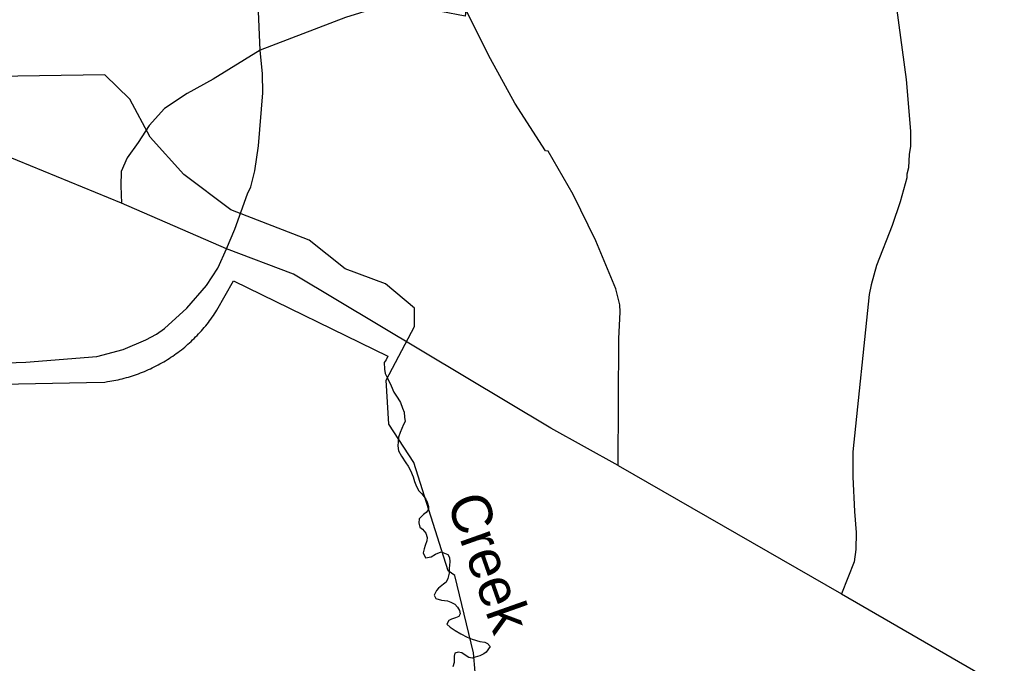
# Model space of a CAD drawing. Extents: x 2104537 to 2336408, y 34176 to 229611.
# Drawn here: x 2301279 to 2304991, y 86513 to 88918 of the extents above; entities that cross this region are included whole.
import ezdxf

# ---------------------------------------------------------------- set-up
doc = ezdxf.new("R2010")
doc.units = 0
for name, color, linetype in [('Exist Boundary Political City Limit New', 7, 'Continuous'), ('Exist Hydrographic Creek Single Shore', 7, 'Continuous'), ('Exist Road Non-System Type 51', 7, 'Continuous'), ('Map Preparation Boundary City Limit Buffer Line', 7, 'Continuous'), ('Old_Level_32', 7, 'Continuous')]:
    doc.layers.add(name, color=color, linetype=linetype)

msp = doc.modelspace()

# ---------------------------------------------------------------- linework, layer by layer
at = {"layer": 'Exist Boundary Political City Limit New'}
for points in [[(2301700.8, 87587.5), (2301708.5, 87590), (2301716, 87592.6), (2301723.5, 87595.3), (2301731, 87598.1), (2301738.5, 87601), (2301746, 87604), (2301753.2, 87607.2), (2301760.5, 87610.4), (2301767.8, 87613.7), (2301775, 87617.1), (2301782.2, 87620.6), (2301789.5, 87624.2), (2301796.5, 87628), (2301803.5, 87631.8), (2301810.5, 87635.7), (2301817.5, 87639.7), (2301824.2, 87643.8), (2301831.2, 87648), (2301838, 87652.3), (2301844.5, 87656.6), (2301851.2, 87661.1), (2301857.8, 87665.7), (2301864.2, 87670.3), (2301870.8, 87675), (2301877.2, 87679.9), (2301883.5, 87684.8), (2301889.8, 87689.8), (2301896, 87694.9), (2301902, 87700), (2301908, 87705.3), (2301914, 87710.6), (2301920, 87716), (2301925.8, 87721.5), (2301931.5, 87727.1), (2301937, 87732.7), (2301942.8, 87738.5), (2301948.2, 87744.3), (2301953.5, 87750.1), (2301959, 87756.1), (2301964.2, 87762.1), (2301969.5, 87768.2), (2301974.5, 87774.4), (2301979.5, 87780.6), (2301984.5, 87786.9), (2301989.2, 87793.3), (2301994, 87799.7), (2301998.8, 87806.2), (2302003.2, 87812.8), (2302007.8, 87819.4), (2302012, 87826.1), (2302016.5, 87833.3), (2302078.5, 87942.4), (2302655.8, 87660.4), (2302649.2, 87647.6), (2302642.2, 87637.6), (2302643.5, 87612), (2302645.5, 87595.9), (2302655.5, 87576.4), (2302667.8, 87550), (2302678.5, 87526), (2302693, 87503.2), (2302703, 87487.7), (2302710.8, 87466.5), (2302717.2, 87451.3), (2302718.2, 87433.3), (2302721, 87416.9), (2302714.2, 87405.7), (2302708.2, 87390.8), (2302702, 87374.8), (2302695.5, 87358), (2302694, 87339.9), (2302693, 87325.1), (2302695.8, 87306.7), (2302706.8, 87286.7), (2302723.2, 87262.4), (2302732, 87249.2), (2302741.2, 87232.8), (2302750.2, 87210.1), (2302755, 87191.7), (2302763, 87173.7), (2302772.2, 87156.9), (2302782.5, 87146.1), (2302798, 87126.2), (2302803, 87114.6), (2302807.8, 87099), (2302807.8, 87087.8), (2302798.8, 87076.1), (2302789.5, 87069.3), (2302773.5, 87052), (2302771.2, 87037.2), (2302775.8, 87021.6), (2302786, 87013.6), (2302798.5, 86999.3), (2302802.5, 86983.3), (2302801.5, 86970.5), (2302795.5, 86953.2), (2302791.5, 86940.8), (2302788.5, 86925.2)], [(2300000, 87532.1), (2301528.5, 87562.9), (2301529.2, 87562.9), (2301596.8, 87564.2), (2301607.5, 87565.7), (2301615.5, 87566.9), (2301623.2, 87568.3), (2301631.2, 87569.7), (2301639, 87571.3), (2301646.8, 87572.9), (2301654.5, 87574.7), (2301662.5, 87576.5), (2301670.2, 87578.5), (2301677.8, 87580.6), (2301685.5, 87582.8), (2301693.2, 87585.1), (2301700.8, 87587.5)], [(2302788.5, 86925.2), (2302796.5, 86906.8), (2302817.8, 86910.5), (2302834, 86921), (2302855.8, 86928.6), (2302880.5, 86919.5), (2302886.5, 86908.3), (2302888.2, 86892.3), (2302885, 86866.3), (2302884.8, 86849.9), (2302880.8, 86829.1), (2302874, 86815.8), (2302864, 86808.6), (2302845, 86793.3), (2302838.2, 86784.5), (2302829, 86767.2), (2302836, 86754.4), (2302856, 86748.1), (2302878.8, 86745.8), (2302892, 86740.6), (2302906.5, 86733.9), (2302916, 86722.7), (2302924, 86709.9), (2302927, 86697.9), (2302921, 86687.9), (2302909.2, 86681.9), (2302894.2, 86677), (2302883.5, 86672.5), (2302876.8, 86658.1), (2302888.8, 86647.8), (2302907.2, 86635.4), (2302929.5, 86623.1), (2302953.2, 86609.6), (2302971.8, 86603.2), (2303000.2, 86593.3), (2303018.2, 86591), (2303029.2, 86586.2), (2303039, 86575.1), (2303024.2, 86553.8), (2303015, 86547.4), (2303000, 86540.5), (2302982.2, 86534.8), (2302971.2, 86531.6), (2302958.8, 86533.5), (2302944.8, 86543.1), (2302932.2, 86551), (2302919.5, 86553.8), (2302906.8, 86550.5), (2302903.5, 86539.3), (2302904.5, 86515.3), (2302899.2, 86499.7)]]:
    msp.add_lwpolyline(points, dxfattribs=at)
at = {"layer": 'Exist Hydrographic Creek Single Shore'}
msp.add_lwpolyline([(2302994.9, 86334), (2302976, 86550.9), (2302906.9, 86840.8), (2302881.9, 86857.7), (2302752.9, 87263.6), (2302660.1, 87406.5), (2302650, 87570.6), (2302756, 87772), (2302756, 87840.9), (2302646.9, 87931.5), (2302496, 87986.9), (2302361.9, 88094.5), (2302068.9, 88208.3), (2301893, 88339.6), (2301767.1, 88479.8), (2301691, 88622.3), (2301597.9, 88712.7), (2301107, 88705.7)], dxfattribs=at)
at = {"layer": 'Exist Road Non-System Type 51'}
for p, q in [((2302052.5, 88062), (2301659.9, 88233.5)), ((2303516.8, 87251.4), (2304352.9, 86772.3))]:
    msp.add_line(p, q, dxfattribs=at)
for points in [[(2302178.7, 88805.1), (2302163.4, 89153.4), (2302149.7, 89259.6), (2302131.5, 89354.1), (2302085.1, 89654.8), (2302077.2, 89757), (2302052, 89913.6)], [(2301659.9, 88233.5), (2301124.2, 88451.8), (2300562.6, 88668.2), (2299842.5, 88968.1)], [(2302947.5, 88956.3), (2302945, 88932.4), (2302853.5, 88950.2), (2302791.9, 88967.5), (2302708, 88975), (2302601.8, 88959), (2302497.2, 88927.2), (2302178.7, 88805.1)], [(2303516.8, 87251.4), (2303520.1, 87725.1), (2303525, 87826.7), (2303523.6, 87852.3), (2303508.8, 87912.4), (2303433.5, 88091.9), (2303349.2, 88264.8), (2303255.1, 88426.9), (2303245.3, 88428.7), (2303130.7, 88607.1), (2303040, 88772.8), (2302947.5, 88956.3)], [(2304558.3, 88963.3), (2304594.8, 88695.6), (2304610.3, 88501.6), (2304610.6, 88444.2), (2304605.2, 88415.7), (2304603.5, 88365.4), (2304597.6, 88341.6), (2304597.5, 88327.5), (2304571.8, 88237.5), (2304541.8, 88149.4), (2304484.1, 87999.4), (2304463.6, 87927.7), (2304456.2, 87891.3), (2304395.3, 87303.1), (2304395.4, 87209.2), (2304401.1, 87079.8), (2304407.8, 87001.3), (2304406.7, 86937.6), (2304400, 86891.4), (2304352.9, 86772.3)], [(2302178.7, 88805.1), (2302002.7, 88696.6), (2301905.9, 88642.4), (2301820.5, 88586.3), (2301763.6, 88523.5), (2301722.3, 88460), (2301681.2, 88403), (2301658.3, 88351.3), (2301657.2, 88297.5), (2301659.9, 88233.5)], [(2302052.5, 88062), (2302084.1, 88135.2), (2302130.6, 88268.4), (2302142.9, 88294.1), (2302158.2, 88353.8), (2302171.8, 88447.4), (2302187.7, 88645.2), (2302187.1, 88717), (2302178.7, 88805.1)], [(2302019.5, 87989.5), (2302021.3, 87992.4), (2302052.5, 88062)], [(2303516.8, 87251.4), (2303266.1, 87391.2), (2302302.6, 87967), (2302052.5, 88062)], [(2297495.7, 87541.4), (2300950.7, 87631.1), (2301118.6, 87631.9), (2301302.4, 87638.5), (2301566.9, 87659.3), (2301665.5, 87685.3), (2301750.1, 87721.7), (2301790.6, 87742.9), (2301820.8, 87764.3), (2301904.3, 87840.8), (2301978.1, 87925.3), (2302019.5, 87989.5)], [(2304352.9, 86772.3), (2305053.8, 86366.4), (2306367.7, 85638.6), (2306808.5, 85387.2), (2307345, 85158.9), (2307969.6, 84932.8), (2308638.1, 84699.1), (2308878, 84609.8)]]:
    msp.add_lwpolyline(points, dxfattribs=at)
at = {"layer": 'Map Preparation Boundary City Limit Buffer Line'}
for points in [[(2301700.8, 87587.5), (2301708.5, 87590), (2301716, 87592.6), (2301723.5, 87595.3), (2301731, 87598.1), (2301738.5, 87601), (2301746, 87604), (2301753.2, 87607.2), (2301760.5, 87610.4), (2301767.8, 87613.7), (2301775, 87617.1), (2301782.2, 87620.6), (2301789.5, 87624.2), (2301796.5, 87628), (2301803.5, 87631.8), (2301810.5, 87635.7), (2301817.5, 87639.7), (2301824.2, 87643.8), (2301831.2, 87648), (2301838, 87652.3), (2301844.5, 87656.6), (2301851.2, 87661.1), (2301857.8, 87665.7), (2301864.2, 87670.3), (2301870.8, 87675), (2301877.2, 87679.9), (2301883.5, 87684.8), (2301889.8, 87689.8), (2301896, 87694.9), (2301902, 87700), (2301908, 87705.3), (2301914, 87710.6), (2301920, 87716), (2301925.8, 87721.5), (2301931.5, 87727.1), (2301937, 87732.7), (2301942.8, 87738.5), (2301948.2, 87744.3), (2301953.5, 87750.1), (2301959, 87756.1), (2301964.2, 87762.1), (2301969.5, 87768.2), (2301974.5, 87774.4), (2301979.5, 87780.6), (2301984.5, 87786.9), (2301989.2, 87793.3), (2301994, 87799.7), (2301998.8, 87806.2), (2302003.2, 87812.8), (2302007.8, 87819.4), (2302012, 87826.1), (2302016.5, 87833.3), (2302078.5, 87942.4), (2302655.8, 87660.4), (2302649.2, 87647.6), (2302642.2, 87637.6), (2302643.5, 87612), (2302645.5, 87595.9), (2302655.5, 87576.4), (2302667.8, 87550), (2302678.5, 87526), (2302693, 87503.2), (2302703, 87487.7), (2302710.8, 87466.5), (2302717.2, 87451.3), (2302718.2, 87433.3), (2302721, 87416.9), (2302714.2, 87405.7), (2302708.2, 87390.8), (2302702, 87374.8), (2302695.5, 87358), (2302694, 87339.9), (2302693, 87325.1), (2302695.8, 87306.7), (2302706.8, 87286.7), (2302723.2, 87262.4), (2302732, 87249.2), (2302741.2, 87232.8), (2302750.2, 87210.1), (2302755, 87191.7), (2302763, 87173.7), (2302772.2, 87156.9), (2302782.5, 87146.1), (2302798, 87126.2), (2302803, 87114.6), (2302807.8, 87099), (2302807.8, 87087.8), (2302798.8, 87076.1), (2302789.5, 87069.3), (2302773.5, 87052), (2302771.2, 87037.2), (2302775.8, 87021.6), (2302786, 87013.6), (2302798.5, 86999.3), (2302802.5, 86983.3), (2302801.5, 86970.5), (2302795.5, 86953.2), (2302791.5, 86940.8), (2302788.5, 86925.2)], [(2300000, 87532.1), (2301528.5, 87562.9), (2301529.2, 87562.9), (2301596.8, 87564.2), (2301607.5, 87565.7), (2301615.5, 87566.9), (2301623.2, 87568.3), (2301631.2, 87569.7), (2301639, 87571.3), (2301646.8, 87572.9), (2301654.5, 87574.7), (2301662.5, 87576.5), (2301670.2, 87578.5), (2301677.8, 87580.6), (2301685.5, 87582.8), (2301693.2, 87585.1), (2301700.8, 87587.5)], [(2302788.5, 86925.2), (2302796.5, 86906.8), (2302817.8, 86910.5), (2302834, 86921), (2302855.8, 86928.6), (2302880.5, 86919.5), (2302886.5, 86908.3), (2302888.2, 86892.3), (2302885, 86866.3), (2302884.8, 86849.9), (2302880.8, 86829.1), (2302874, 86815.8), (2302864, 86808.6), (2302845, 86793.3), (2302838.2, 86784.5), (2302829, 86767.2), (2302836, 86754.4), (2302856, 86748.1), (2302878.8, 86745.8), (2302892, 86740.6), (2302906.5, 86733.9), (2302916, 86722.7), (2302924, 86709.9), (2302927, 86697.9), (2302921, 86687.9), (2302909.2, 86681.9), (2302894.2, 86677), (2302883.5, 86672.5), (2302876.8, 86658.1), (2302888.8, 86647.8), (2302907.2, 86635.4), (2302929.5, 86623.1), (2302953.2, 86609.6), (2302971.8, 86603.2), (2303000.2, 86593.3), (2303018.2, 86591), (2303029.2, 86586.2), (2303039, 86575.1), (2303024.2, 86553.8), (2303015, 86547.4), (2303000, 86540.5), (2302982.2, 86534.8), (2302971.2, 86531.6), (2302958.8, 86533.5), (2302944.8, 86543.1), (2302932.2, 86551), (2302919.5, 86553.8), (2302906.8, 86550.5), (2302903.5, 86539.3), (2302904.5, 86515.3), (2302899.2, 86499.7)]]:
    msp.add_lwpolyline(points, dxfattribs=at)

# ---------------------------------------------------------------- texts
at = {"layer": 'Old_Level_32'}
msp.add_text('Creek', height=150, rotation=289.4895, dxfattribs=at).set_placement((2302874.7, 87117.5))

doc.saveas('drawing.dxf')
